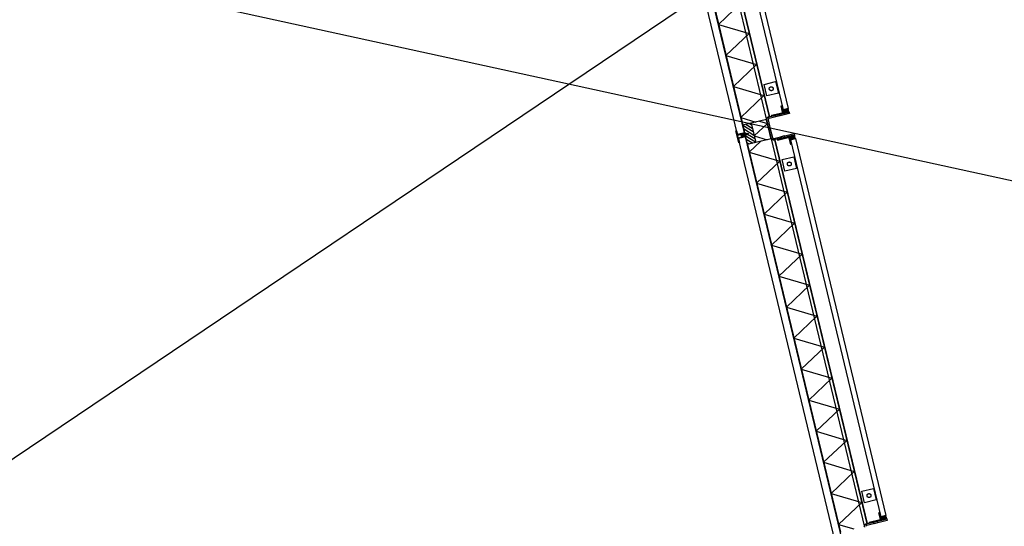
# Model space of a CAD drawing. Header units: millimetres. Extents: x 96940 to 101272, y 432237 to 434659.
# Tile 333 of 398: x 97306.84 to 97309.33, y 433590.77 to 433592.05. Entities that reach past the tile are written whole.
import ezdxf

# ---------------------------------------------------------------- set-up
doc = ezdxf.new("R2010")
doc.units = ezdxf.units.MM
for name, color, linetype in [('BL310---_BUKOZIJN', 1, 'Continuous'), ('Ondergrond_Nieuw_IP', 8, 'Continuous'), ('R_BN_N_Kabels_en_leidingen_maatvoering', 1, 'Continuous'), ('R_BN_T_N_Eindpunt_Voorziening', 1, 'Continuous'), ('R_BN_T_N_Kokersysteem_Coordinaten', 1, 'Continuous')]:
    doc.layers.add(name, color=color, linetype=linetype)
doc.layers.add('R_BN_T_N_Coordinaten', color=7, linetype='Continuous', lineweight=25)
doc.styles.get("Standard").update_dxf_attribs({"font": 'romans.shx'})
doc.dimstyles.new('RET 1-500', dxfattribs={"dimtxt": 1, "dimasz": 1, "dimexe": 0.3, "dimexo": 0, "dimgap": 0.3, "dimtad": 1, "dimdec": 3, "dimzin": 1, "dimtxsty": 'Standard', "dimcen": 0, "dimclrd": 1, "dimclre": 1, "dimclrt": 7, "dimaunit": 2, "dimadec": 4, "dimazin": 0, "dimtfac": 1, "dimtdec": 3, "dimtofl": 0, "dimtmove": 0, "dimatfit": 0, "dimfxl": 1, "dimarcsym": 0})

# ---------------------------------------------------------------- blocks, each defined once
blk = doc.blocks.new('PWK')
at = {"layer": 'BL310---_BUKOZIJN'}
for points in [[(7381.1, 3257), (7384.1, 3257.4), (7387, 3257.4), (7390, 3257), (7390, 3270), (7387, 3269.6), (7384.1, 3269.6), (7381.1, 3270)], [(7450, 3257), (7453, 3257.4), (7455.9, 3257.4), (7458.9, 3257), (7458.9, 3270), (7455.9, 3269.6), (7453, 3269.6), (7450, 3270)], [(8441.1, 3257), (8444.1, 3257.4), (8447, 3257.4), (8450, 3257), (8450, 3270), (8447, 3269.6), (8444.1, 3269.6), (8441.1, 3270)]]:
    blk.add_hatch(color=256, dxfattribs=at).paths.add_polyline_path(points)
h = blk.add_hatch(dxfattribs=at)
h.set_pattern_fill('ANSI31', color=256, scale=2, angle=180, style=0)
h.set_pattern_definition([(45, (14841.5387, 4463.124), (-4.490128, 4.490128), [])])
h.paths.add_polyline_path([(7395, 3170), (7445, 3170), (7445, 3148), (7395, 3148)])
for p, q in [((6398.9, 3270), (7381.1, 3270)), ((7458.9, 3270), (8441.1, 3270)), ((6398.9, 3257), (7381.1, 3257)), ((7458.9, 3257), (8441.1, 3257)), ((6390, 3219), (7390, 3219)), ((6390.1, 3218), (7389.9, 3218)), ((7132.4, 3148), (7092, 3218)), ((7132.4, 3148), (7172.8, 3218)), ((7213.2, 3148), (7172.8, 3218)), ((7213.2, 3148), (7253.7, 3218)), ((7294.1, 3148), (7253.7, 3218)), ((7294.1, 3148), (7334.5, 3218)), ((7374.9, 3148), (7334.5, 3218)), ((7389.9, 3216.9), (7389.9, 3218)), ((7450, 3219), (8450, 3219)), ((7450.1, 3218), (8449.9, 3218)), ((7465.2, 3148.4), (7505.4, 3218)), ((7545.8, 3148), (7505.4, 3218)), ((7545.8, 3148), (7586.2, 3218)), ((7626.6, 3148), (7586.2, 3218)), ((7626.6, 3148), (7667, 3218)), ((7707.4, 3148), (7667, 3218)), ((7707.4, 3148), (7747.9, 3218)), ((7788.3, 3148), (7747.9, 3218)), ((7788.3, 3148), (7828.7, 3218)), ((7869.1, 3148), (7828.7, 3218)), ((7869.1, 3148), (7909.5, 3218)), ((7949.9, 3148), (7909.5, 3218)), ((7949.9, 3148), (7990.3, 3218)), ((8030.8, 3148), (7990.3, 3218)), ((8030.8, 3148), (8071.2, 3218)), ((8111.6, 3148), (8071.2, 3218)), ((8111.6, 3148), (8152, 3218)), ((8192.4, 3148), (8152, 3218)), ((8192.4, 3148), (8232.8, 3218)), ((8273.2, 3148), (8232.8, 3218)), ((8273.2, 3148), (8313.7, 3218)), ((8354.1, 3148), (8313.7, 3218)), ((8354.1, 3148), (8394.5, 3218)), ((8434.9, 3148), (8394.5, 3218)), ((8449.9, 3216.9), (8449.9, 3218)), ((6382, 3210), (7397, 3210)), ((7394.9, 3210.2), (7394.9, 3148)), ((7394.9, 3192.1), (7405.2, 3209.9)), ((7395, 3209.9), (7445, 3209.9)), ((7395, 3209.9), (7395, 3170.1)), ((7428.1, 3170.1), (7405.2, 3209.9)), ((7428.1, 3170.1), (7445.1, 3199.5)), ((7442, 3210), (8457, 3210)), ((7445, 3209.9), (7445, 3170.1)), ((7445.1, 3210.2), (7445.1, 3148)), ((7374.9, 3148), (7394.9, 3182.6)), ((7395, 3170.1), (7445, 3170.1)), ((7395, 3170), (7445, 3170)), ((7395, 3170), (7395, 3148)), ((7445, 3170), (7445, 3148)), ((7465.2, 3148.4), (7445.1, 3183.2)), ((8434.9, 3148), (8454.9, 3182.6)), ((7414.9, 3147.9), (6365.1, 3147.9)), ((6385.1, 3148.4), (7394.9, 3148.4)), ((6385.1, 3148), (7394.9, 3148)), ((7395, 3148), (7445, 3148)), ((7414.9, 3147.9), (7414.9, 3129.9)), ((7415.1, 3144.2), (7423, 3146.1)), ((7423.8, 3142.1), (7415.1, 3144.2)), ((7415.8, 3147.6), (7422.6, 3148.6)), ((7423, 3146.1), (7415.8, 3147.6)), ((7416.4, 3150.1), (7421.7, 3151.6)), ((7422.6, 3148.6), (7416.4, 3150.1)), ((7416.9, 3153), (7421.4, 3154)), ((7421.7, 3151.6), (7416.9, 3153)), ((7417.6, 3155.2), (7420.9, 3156.3)), ((7421.4, 3154), (7417.6, 3155.2)), ((7420.9, 3156.3), (7418, 3157.6)), ((7420.1, 3155.9), (7420, 3137.9)), ((8474.9, 3147.9), (7425.1, 3147.9)), ((7425.1, 3147.9), (7425.1, 3129.9)), ((7445.1, 3148.4), (8454.9, 3148.4)), ((7445.1, 3148), (8454.9, 3148)), ((7414.9, 3129.9), (6365.1, 3129.9)), ((7405, 3129.9), (7415, 3129.9)), ((7405, 3128.9), (7405, 3129.9)), ((7415, 3129.9), (7415, 3140.9)), ((7425, 3140.9), (7415, 3140.9)), ((7416, 3128.9), (7416, 3139.9)), ((7424, 3139.9), (7416, 3139.9)), ((7419.1, 3139.9), (7423.8, 3142.1)), ((7424, 3139.9), (7424, 3128.9)), ((7425, 3140.9), (7425, 3129.9)), ((7425, 3129.9), (7435.9, 3129.9)), ((8474.9, 3129.9), (7425.1, 3129.9)), ((7435.9, 3128.9), (7435.9, 3129.9))]:
    blk.add_line(p, q, dxfattribs=at)
for points in [[(7381.1, 3257), (7384.1, 3257.4), (7387, 3257.4), (7390, 3257), (7390, 3270), (7387, 3269.6), (7384.1, 3269.6), (7381.1, 3270), (7381.1, 3270), (7381.1, 3257)], [(7394, 3270), (7394, 3217), (7394, 3216.9), (7394, 3216.9), (7394, 3216.8), (7394, 3216.8), (7394, 3216.7), (7394, 3216.7), (7394, 3216.6), (7394, 3216.6), (7394, 3216.5), (7394, 3216.5), (7394.1, 3216.4), (7394.1, 3216.4), (7394.1, 3216.3), (7394.1, 3216.3), (7394.1, 3216.2), (7394.1, 3216.2), (7394.1, 3216.1), (7394.1, 3216.1), (7394.2, 3216), (7394.2, 3216), (7394.2, 3215.9), (7394.2, 3215.9), (7394.2, 3215.8), (7394.3, 3215.8), (7394.3, 3215.7), (7394.3, 3215.7), (7394.3, 3215.6), (7394.4, 3215.6), (7394.4, 3215.5), (7394.4, 3215.5), (7394.4, 3215.5), (7394.5, 3215.4), (7394.5, 3215.4), (7394.5, 3215.3), (7394.5, 3215.3), (7394.6, 3215.2), (7394.6, 3215.2), (7394.6, 3215.2), (7394.7, 3215.1), (7394.7, 3215.1), (7394.7, 3215), (7394.8, 3215), (7394.8, 3215), (7394.8, 3214.9), (7394.9, 3214.9), (7394.9, 3214.8), (7395, 3214.8), (7395, 3214.8), (7395, 3214.7), (7395.1, 3214.7), (7395.1, 3214.7), (7395.2, 3214.6), (7395.2, 3214.6), (7395.2, 3214.6), (7395.3, 3214.5), (7395.3, 3214.5), (7395.4, 3214.5), (7395.4, 3214.5), (7395.5, 3214.4), (7395.5, 3214.4), (7395.5, 3214.4), (7395.6, 3214.4), (7395.6, 3214.3), (7395.7, 3214.3), (7395.7, 3214.3), (7395.8, 3214.3), (7395.8, 3214.2), (7395.9, 3214.2), (7395.9, 3214.2), (7396, 3214.2), (7396, 3214.2), (7396.1, 3214.1), (7396.1, 3214.1), (7396.2, 3214.1), (7396.2, 3214.1), (7396.3, 3214.1), (7396.3, 3214.1), (7396.4, 3214.1), (7396.4, 3214.1), (7396.5, 3214), (7396.5, 3214), (7396.6, 3214), (7396.6, 3214), (7396.7, 3214), (7396.7, 3214), (7396.8, 3214), (7396.8, 3214), (7396.9, 3214), (7396.9, 3214), (7397, 3214), (7420, 3214), (7443, 3214), (7443.1, 3214), (7443.1, 3214), (7443.2, 3214), (7443.2, 3214), (7443.3, 3214), (7443.3, 3214), (7443.4, 3214), (7443.4, 3214), (7443.5, 3214), (7443.5, 3214), (7443.6, 3214.1), (7443.6, 3214.1), (7443.7, 3214.1), (7443.7, 3214.1), (7443.8, 3214.1), (7443.8, 3214.1), (7443.9, 3214.1), (7443.9, 3214.1), (7444, 3214.2), (7444, 3214.2), (7444.1, 3214.2), (7444.1, 3214.2), (7444.2, 3214.2), (7444.2, 3214.3), (7444.3, 3214.3), (7444.3, 3214.3), (7444.4, 3214.3), (7444.4, 3214.4), (7444.5, 3214.4), (7444.5, 3214.4), (7444.5, 3214.4), (7444.6, 3214.5), (7444.6, 3214.5), (7444.7, 3214.5), (7444.7, 3214.5), (7444.8, 3214.6), (7444.8, 3214.6), (7444.8, 3214.6), (7444.9, 3214.7), (7444.9, 3214.7), (7445, 3214.7), (7445, 3214.8), (7445, 3214.8), (7445.1, 3214.8), (7445.1, 3214.9), (7445.2, 3214.9), (7445.2, 3215), (7445.2, 3215), (7445.3, 3215), (7445.3, 3215.1), (7445.3, 3215.1), (7445.4, 3215.2), (7445.4, 3215.2), (7445.4, 3215.2), (7445.5, 3215.3), (7445.5, 3215.3), (7445.5, 3215.4), (7445.5, 3215.4), (7445.6, 3215.5), (7445.6, 3215.5), (7445.6, 3215.5), (7445.6, 3215.6), (7445.7, 3215.6), (7445.7, 3215.7), (7445.7, 3215.7), (7445.7, 3215.8), (7445.8, 3215.8), (7445.8, 3215.9), (7445.8, 3215.9), (7445.8, 3216), (7445.8, 3216), (7445.9, 3216.1), (7445.9, 3216.1), (7445.9, 3216.2), (7445.9, 3216.2), (7445.9, 3216.3), (7445.9, 3216.3), (7445.9, 3216.4), (7445.9, 3216.4), (7446, 3216.5), (7446, 3216.5), (7446, 3216.6), (7446, 3216.6), (7446, 3216.7), (7446, 3216.7), (7446, 3216.8), (7446, 3216.8), (7446, 3216.9), (7446, 3216.9), (7446, 3217), (7446, 3270), (7450, 3270), (7450, 3217), (7450, 3216.9), (7450, 3216.8), (7450, 3216.6), (7450, 3216.5), (7450, 3216.4), (7450, 3216.3), (7449.9, 3216.1), (7449.9, 3216), (7449.9, 3215.9), (7449.9, 3215.8), (7449.9, 3215.7), (7449.8, 3215.5), (7449.8, 3215.4), (7449.8, 3215.3), (7449.8, 3215.2), (7449.7, 3215.1), (7449.7, 3215), (7449.7, 3214.8), (7449.6, 3214.7), (7449.6, 3214.6), (7449.5, 3214.5), (7449.5, 3214.4), (7449.4, 3214.3), (7449.4, 3214.2), (7449.3, 3214), (7449.3, 3213.9), (7449.2, 3213.8), (7449.2, 3213.7), (7449.1, 3213.6), (7449.1, 3213.5), (7449, 3213.4), (7448.9, 3213.3), (7448.9, 3213.2), (7448.8, 3213.1), (7448.7, 3213), (7448.7, 3212.9), (7448.6, 3212.8), (7448.5, 3212.7), (7448.4, 3212.6), (7448.4, 3212.5), (7448.3, 3212.4), (7448.2, 3212.3), (7448.1, 3212.2), (7448, 3212.1), (7447.9, 3212.1), (7447.9, 3212), (7447.8, 3211.9), (7447.7, 3211.8), (7447.6, 3211.7), (7447.5, 3211.6), (7447.4, 3211.6), (7447.3, 3211.5), (7447.2, 3211.4), (7447.1, 3211.3), (7447, 3211.3), (7446.9, 3211.2), (7446.8, 3211.1), (7446.7, 3211.1), (7446.6, 3211), (7446.5, 3210.9), (7446.4, 3210.9), (7446.3, 3210.8), (7446.2, 3210.8), (7446.1, 3210.7), (7446, 3210.7), (7445.8, 3210.6), (7445.7, 3210.6), (7445.6, 3210.5), (7445.5, 3210.5), (7445.4, 3210.4), (7445.3, 3210.4), (7445.2, 3210.3), (7445, 3210.3), (7444.9, 3210.3), (7444.8, 3210.2), (7444.7, 3210.2), (7444.6, 3210.2), (7444.5, 3210.2), (7444.3, 3210.1), (7444.2, 3210.1), (7444.1, 3210.1), (7444, 3210.1), (7443.9, 3210.1), (7443.7, 3210), (7443.6, 3210), (7443.5, 3210), (7443.4, 3210), (7443.2, 3210), (7443.1, 3210), (7443, 3210), (7420, 3210), (7397, 3210), (7396.9, 3210), (7396.8, 3210), (7396.6, 3210), (7396.5, 3210), (7396.4, 3210), (7396.3, 3210), (7396.1, 3210.1), (7396, 3210.1), (7395.9, 3210.1), (7395.8, 3210.1), (7395.7, 3210.1), (7395.5, 3210.2), (7395.4, 3210.2), (7395.3, 3210.2), (7395.2, 3210.2), (7395.1, 3210.3), (7395, 3210.3), (7394.8, 3210.3), (7394.7, 3210.4), (7394.6, 3210.4), (7394.5, 3210.5), (7394.4, 3210.5), (7394.3, 3210.6), (7394.2, 3210.6), (7394, 3210.7), (7393.9, 3210.7), (7393.8, 3210.8), (7393.7, 3210.8), (7393.6, 3210.9), (7393.5, 3210.9), (7393.4, 3211), (7393.3, 3211.1), (7393.2, 3211.1), (7393.1, 3211.2), (7393, 3211.3), (7392.9, 3211.3), (7392.8, 3211.4), (7392.7, 3211.5), (7392.6, 3211.6), (7392.5, 3211.6), (7392.4, 3211.7), (7392.3, 3211.8), (7392.2, 3211.9), (7392.1, 3212), (7392.1, 3212.1), (7392, 3212.1), (7391.9, 3212.2), (7391.8, 3212.3), (7391.7, 3212.4), (7391.6, 3212.5), (7391.6, 3212.6), (7391.5, 3212.7), (7391.4, 3212.8), (7391.3, 3212.9), (7391.3, 3213), (7391.2, 3213.1), (7391.1, 3213.2), (7391.1, 3213.3), (7391, 3213.4), (7390.9, 3213.5), (7390.9, 3213.6), (7390.8, 3213.7), (7390.8, 3213.8), (7390.7, 3213.9), (7390.7, 3214), (7390.6, 3214.2), (7390.6, 3214.3), (7390.5, 3214.4), (7390.5, 3214.5), (7390.4, 3214.6), (7390.4, 3214.7), (7390.3, 3214.8), (7390.3, 3215), (7390.3, 3215.1), (7390.2, 3215.2), (7390.2, 3215.3), (7390.2, 3215.4), (7390.2, 3215.5), (7390.1, 3215.7), (7390.1, 3215.8), (7390.1, 3215.9), (7390.1, 3216), (7390.1, 3216.1), (7390, 3216.3), (7390, 3216.4), (7390, 3216.5), (7390, 3216.6), (7390, 3216.8), (7390, 3216.9), (7390, 3217), (7390, 3270), (7394, 3270)], [(7450, 3257), (7453, 3257.4), (7455.9, 3257.4), (7458.9, 3257), (7458.9, 3270), (7455.9, 3269.6), (7453, 3269.6), (7450, 3270), (7450, 3270), (7450, 3257)], [(8441.1, 3257), (8444.1, 3257.4), (8447, 3257.4), (8450, 3257), (8450, 3270), (8447, 3269.6), (8444.1, 3269.6), (8441.1, 3270), (8441.1, 3270), (8441.1, 3257)], [(7307, 3255), (7337, 3255), (7337, 3225), (7307, 3225)], [(7322, 3235), (7321.9, 3235), (7321.8, 3235), (7321.7, 3235), (7321.7, 3235), (7321.6, 3235), (7321.5, 3235), (7321.4, 3235), (7321.3, 3235.1), (7321.2, 3235.1), (7321.1, 3235.1), (7321, 3235.1), (7321, 3235.1), (7320.9, 3235.1), (7320.8, 3235.2), (7320.7, 3235.2), (7320.6, 3235.2), (7320.5, 3235.2), (7320.5, 3235.2), (7320.4, 3235.3), (7320.3, 3235.3), (7320.2, 3235.3), (7320.1, 3235.4), (7320, 3235.4), (7320, 3235.4), (7319.9, 3235.5), (7319.8, 3235.5), (7319.7, 3235.5), (7319.7, 3235.6), (7319.6, 3235.6), (7319.5, 3235.7), (7319.4, 3235.7), (7319.4, 3235.8), (7319.3, 3235.8), (7319.2, 3235.9), (7319.1, 3235.9), (7319.1, 3236), (7319, 3236), (7318.9, 3236.1), (7318.9, 3236.1), (7318.8, 3236.2), (7318.7, 3236.2), (7318.7, 3236.3), (7318.6, 3236.3), (7318.5, 3236.4), (7318.5, 3236.5), (7318.4, 3236.5), (7318.3, 3236.6), (7318.3, 3236.7), (7318.2, 3236.7), (7318.2, 3236.8), (7318.1, 3236.9), (7318.1, 3236.9), (7318, 3237), (7318, 3237.1), (7317.9, 3237.1), (7317.9, 3237.2), (7317.8, 3237.3), (7317.8, 3237.4), (7317.7, 3237.4), (7317.7, 3237.5), (7317.6, 3237.6), (7317.6, 3237.7), (7317.5, 3237.7), (7317.5, 3237.8), (7317.5, 3237.9), (7317.4, 3238), (7317.4, 3238), (7317.4, 3238.1), (7317.3, 3238.2), (7317.3, 3238.3), (7317.3, 3238.4), (7317.2, 3238.5), (7317.2, 3238.5), (7317.2, 3238.6), (7317.2, 3238.7), (7317.1, 3238.8), (7317.1, 3238.9), (7317.1, 3239), (7317.1, 3239), (7317.1, 3239.1), (7317.1, 3239.2), (7317, 3239.3), (7317, 3239.4), (7317, 3239.5), (7317, 3239.6), (7317, 3239.7), (7317, 3239.7), (7317, 3239.8), (7317, 3239.9), (7317, 3240), (7317, 3240.1), (7317, 3240.2), (7317, 3240.3), (7317, 3240.4), (7317, 3240.4), (7317, 3240.5), (7317, 3240.6), (7317, 3240.7), (7317.1, 3240.8), (7317.1, 3240.9), (7317.1, 3241), (7317.1, 3241), (7317.1, 3241.1), (7317.1, 3241.2), (7317.2, 3241.3), (7317.2, 3241.4), (7317.2, 3241.5), (7317.2, 3241.5), (7317.3, 3241.6), (7317.3, 3241.7), (7317.3, 3241.8), (7317.4, 3241.9), (7317.4, 3242), (7317.4, 3242), (7317.5, 3242.1), (7317.5, 3242.2), (7317.5, 3242.3), (7317.6, 3242.4), (7317.6, 3242.4), (7317.7, 3242.5), (7317.7, 3242.6), (7317.8, 3242.7), (7317.8, 3242.7), (7317.9, 3242.8), (7317.9, 3242.9), (7318, 3242.9), (7318, 3243), (7318.1, 3243.1), (7318.1, 3243.1), (7318.2, 3243.2), (7318.2, 3243.3), (7318.3, 3243.3), (7318.3, 3243.4), (7318.4, 3243.5), (7318.5, 3243.5), (7318.5, 3243.6), (7318.6, 3243.7), (7318.7, 3243.7), (7318.7, 3243.8), (7318.8, 3243.8), (7318.9, 3243.9), (7318.9, 3243.9), (7319, 3244), (7319.1, 3244), (7319.1, 3244.1), (7319.2, 3244.1), (7319.3, 3244.2), (7319.4, 3244.2), (7319.4, 3244.3), (7319.5, 3244.3), (7319.6, 3244.4), (7319.7, 3244.4), (7319.7, 3244.5), (7319.8, 3244.5), (7319.9, 3244.5), (7320, 3244.6), (7320, 3244.6), (7320.1, 3244.6), (7320.2, 3244.7), (7320.3, 3244.7), (7320.4, 3244.7), (7320.5, 3244.8), (7320.5, 3244.8), (7320.6, 3244.8), (7320.7, 3244.8), (7320.8, 3244.9), (7320.9, 3244.9), (7321, 3244.9), (7321, 3244.9), (7321.1, 3244.9), (7321.2, 3244.9), (7321.3, 3245), (7321.4, 3245), (7321.5, 3245), (7321.6, 3245), (7321.7, 3245), (7321.7, 3245), (7321.8, 3245), (7321.9, 3245), (7322, 3245), (7322.1, 3245), (7322.2, 3245), (7322.3, 3245), (7322.3, 3245), (7322.4, 3245), (7322.5, 3245), (7322.6, 3245), (7322.7, 3245), (7322.8, 3244.9), (7322.9, 3244.9), (7323, 3244.9), (7323, 3244.9), (7323.1, 3244.9), (7323.2, 3244.9), (7323.3, 3244.8), (7323.4, 3244.8), (7323.5, 3244.8), (7323.5, 3244.8), (7323.6, 3244.7), (7323.7, 3244.7), (7323.8, 3244.7), (7323.9, 3244.6), (7324, 3244.6), (7324, 3244.6), (7324.1, 3244.5), (7324.2, 3244.5), (7324.3, 3244.5), (7324.3, 3244.4), (7324.4, 3244.4), (7324.5, 3244.3), (7324.6, 3244.3), (7324.6, 3244.2), (7324.7, 3244.2), (7324.8, 3244.1), (7324.9, 3244.1), (7324.9, 3244), (7325, 3244), (7325.1, 3243.9), (7325.1, 3243.9), (7325.2, 3243.8), (7325.3, 3243.8), (7325.3, 3243.7), (7325.4, 3243.7), (7325.5, 3243.6), (7325.5, 3243.5), (7325.6, 3243.5), (7325.7, 3243.4), (7325.7, 3243.3), (7325.8, 3243.3), (7325.8, 3243.2), (7325.9, 3243.1), (7325.9, 3243.1), (7326, 3243), (7326, 3242.9), (7326.1, 3242.9), (7326.1, 3242.8), (7326.2, 3242.7), (7326.2, 3242.7), (7326.3, 3242.6), (7326.3, 3242.5), (7326.4, 3242.4), (7326.4, 3242.4), (7326.5, 3242.3), (7326.5, 3242.2), (7326.5, 3242.1), (7326.6, 3242), (7326.6, 3242), (7326.6, 3241.9), (7326.7, 3241.8), (7326.7, 3241.7), (7326.7, 3241.6), (7326.8, 3241.5), (7326.8, 3241.5), (7326.8, 3241.4), (7326.8, 3241.3), (7326.9, 3241.2), (7326.9, 3241.1), (7326.9, 3241), (7326.9, 3241), (7326.9, 3240.9), (7326.9, 3240.8), (7327, 3240.7), (7327, 3240.6), (7327, 3240.5), (7327, 3240.4), (7327, 3240.4), (7327, 3240.3), (7327, 3240.2), (7327, 3240.1), (7327, 3240), (7327, 3239.9), (7327, 3239.8), (7327, 3239.7), (7327, 3239.7), (7327, 3239.6), (7327, 3239.5), (7327, 3239.4), (7327, 3239.3), (7326.9, 3239.2), (7326.9, 3239.1), (7326.9, 3239), (7326.9, 3239), (7326.9, 3238.9), (7326.9, 3238.8), (7326.8, 3238.7), (7326.8, 3238.6), (7326.8, 3238.5), (7326.8, 3238.5), (7326.7, 3238.4), (7326.7, 3238.3), (7326.7, 3238.2), (7326.6, 3238.1), (7326.6, 3238), (7326.6, 3238), (7326.5, 3237.9), (7326.5, 3237.8), (7326.5, 3237.7), (7326.4, 3237.7), (7326.4, 3237.6), (7326.3, 3237.5), (7326.3, 3237.4), (7326.2, 3237.4), (7326.2, 3237.3), (7326.1, 3237.2), (7326.1, 3237.1), (7326, 3237.1), (7326, 3237), (7325.9, 3236.9), (7325.9, 3236.9), (7325.8, 3236.8), (7325.8, 3236.7), (7325.7, 3236.7), (7325.7, 3236.6), (7325.6, 3236.5), (7325.5, 3236.5), (7325.5, 3236.4), (7325.4, 3236.3), (7325.3, 3236.3), (7325.3, 3236.2), (7325.2, 3236.2), (7325.1, 3236.1), (7325.1, 3236.1), (7325, 3236), (7324.9, 3236), (7324.9, 3235.9), (7324.8, 3235.9), (7324.7, 3235.8), (7324.6, 3235.8), (7324.6, 3235.7), (7324.5, 3235.7), (7324.4, 3235.6), (7324.3, 3235.6), (7324.3, 3235.5), (7324.2, 3235.5), (7324.1, 3235.5), (7324, 3235.4), (7324, 3235.4), (7323.9, 3235.4), (7323.8, 3235.3), (7323.7, 3235.3), (7323.6, 3235.3), (7323.5, 3235.2), (7323.5, 3235.2), (7323.4, 3235.2), (7323.3, 3235.2), (7323.2, 3235.2), (7323.1, 3235.1), (7323, 3235.1), (7323, 3235.1), (7322.9, 3235.1), (7322.8, 3235.1), (7322.7, 3235.1), (7322.6, 3235), (7322.5, 3235), (7322.4, 3235), (7322.3, 3235), (7322.3, 3235), (7322.2, 3235), (7322.1, 3235)], [(7390, 3255.7), (7390, 3254.2), (7370, 3254.2), (7370, 3255.7)], [(7387.5, 3253), (7389, 3253), (7389, 3225), (7387.5, 3225)], [(7390, 3245), (7394, 3245), (7394, 3235), (7390, 3235)], [(7449.9, 3245), (7446, 3245), (7446, 3235), (7449.9, 3235)], [(7450, 3255.7), (7450, 3254.2), (7470, 3254.2), (7470, 3255.7)], [(7452.4, 3253), (7450.9, 3253), (7450.9, 3225), (7452.4, 3225)], [(7503, 3255), (7533, 3255), (7533, 3225), (7503, 3225)], [(7518, 3235), (7517.9, 3235), (7517.8, 3235), (7517.7, 3235), (7517.7, 3235), (7517.6, 3235), (7517.5, 3235), (7517.4, 3235), (7517.3, 3235.1), (7517.2, 3235.1), (7517.1, 3235.1), (7517, 3235.1), (7517, 3235.1), (7516.9, 3235.1), (7516.8, 3235.2), (7516.7, 3235.2), (7516.6, 3235.2), (7516.5, 3235.2), (7516.5, 3235.2), (7516.4, 3235.3), (7516.3, 3235.3), (7516.2, 3235.3), (7516.1, 3235.4), (7516, 3235.4), (7516, 3235.4), (7515.9, 3235.5), (7515.8, 3235.5), (7515.7, 3235.5), (7515.7, 3235.6), (7515.6, 3235.6), (7515.5, 3235.7), (7515.4, 3235.7), (7515.4, 3235.8), (7515.3, 3235.8), (7515.2, 3235.9), (7515.1, 3235.9), (7515.1, 3236), (7515, 3236), (7514.9, 3236.1), (7514.9, 3236.1), (7514.8, 3236.2), (7514.7, 3236.2), (7514.7, 3236.3), (7514.6, 3236.3), (7514.5, 3236.4), (7514.5, 3236.5), (7514.4, 3236.5), (7514.3, 3236.6), (7514.3, 3236.7), (7514.2, 3236.7), (7514.2, 3236.8), (7514.1, 3236.9), (7514.1, 3236.9), (7514, 3237), (7514, 3237.1), (7513.9, 3237.1), (7513.9, 3237.2), (7513.8, 3237.3), (7513.8, 3237.4), (7513.7, 3237.4), (7513.7, 3237.5), (7513.6, 3237.6), (7513.6, 3237.7), (7513.5, 3237.7), (7513.5, 3237.8), (7513.5, 3237.9), (7513.4, 3238), (7513.4, 3238), (7513.4, 3238.1), (7513.3, 3238.2), (7513.3, 3238.3), (7513.3, 3238.4), (7513.2, 3238.5), (7513.2, 3238.5), (7513.2, 3238.6), (7513.2, 3238.7), (7513.1, 3238.8), (7513.1, 3238.9), (7513.1, 3239), (7513.1, 3239), (7513.1, 3239.1), (7513.1, 3239.2), (7513, 3239.3), (7513, 3239.4), (7513, 3239.5), (7513, 3239.6), (7513, 3239.7), (7513, 3239.7), (7513, 3239.8), (7513, 3239.9), (7513, 3240), (7513, 3240.1), (7513, 3240.2), (7513, 3240.3), (7513, 3240.4), (7513, 3240.4), (7513, 3240.5), (7513, 3240.6), (7513, 3240.7), (7513.1, 3240.8), (7513.1, 3240.9), (7513.1, 3241), (7513.1, 3241), (7513.1, 3241.1), (7513.1, 3241.2), (7513.2, 3241.3), (7513.2, 3241.4), (7513.2, 3241.5), (7513.2, 3241.5), (7513.3, 3241.6), (7513.3, 3241.7), (7513.3, 3241.8), (7513.4, 3241.9), (7513.4, 3242), (7513.4, 3242), (7513.5, 3242.1), (7513.5, 3242.2), (7513.5, 3242.3), (7513.6, 3242.4), (7513.6, 3242.4), (7513.7, 3242.5), (7513.7, 3242.6), (7513.8, 3242.7), (7513.8, 3242.7), (7513.9, 3242.8), (7513.9, 3242.9), (7514, 3242.9), (7514, 3243), (7514.1, 3243.1), (7514.1, 3243.1), (7514.2, 3243.2), (7514.2, 3243.3), (7514.3, 3243.3), (7514.3, 3243.4), (7514.4, 3243.5), (7514.5, 3243.5), (7514.5, 3243.6), (7514.6, 3243.7), (7514.7, 3243.7), (7514.7, 3243.8), (7514.8, 3243.8), (7514.9, 3243.9), (7514.9, 3243.9), (7515, 3244), (7515.1, 3244), (7515.1, 3244.1), (7515.2, 3244.1), (7515.3, 3244.2), (7515.4, 3244.2), (7515.4, 3244.3), (7515.5, 3244.3), (7515.6, 3244.4), (7515.7, 3244.4), (7515.7, 3244.5), (7515.8, 3244.5), (7515.9, 3244.5), (7516, 3244.6), (7516, 3244.6), (7516.1, 3244.6), (7516.2, 3244.7), (7516.3, 3244.7), (7516.4, 3244.7), (7516.5, 3244.8), (7516.5, 3244.8), (7516.6, 3244.8), (7516.7, 3244.8), (7516.8, 3244.9), (7516.9, 3244.9), (7517, 3244.9), (7517, 3244.9), (7517.1, 3244.9), (7517.2, 3244.9), (7517.3, 3245), (7517.4, 3245), (7517.5, 3245), (7517.6, 3245), (7517.7, 3245), (7517.7, 3245), (7517.8, 3245), (7517.9, 3245), (7518, 3245), (7518.1, 3245), (7518.2, 3245), (7518.3, 3245), (7518.3, 3245), (7518.4, 3245), (7518.5, 3245), (7518.6, 3245), (7518.7, 3245), (7518.8, 3244.9), (7518.9, 3244.9), (7519, 3244.9), (7519, 3244.9), (7519.1, 3244.9), (7519.2, 3244.9), (7519.3, 3244.8), (7519.4, 3244.8), (7519.5, 3244.8), (7519.5, 3244.8), (7519.6, 3244.7), (7519.7, 3244.7), (7519.8, 3244.7), (7519.9, 3244.6), (7520, 3244.6), (7520, 3244.6), (7520.1, 3244.5), (7520.2, 3244.5), (7520.3, 3244.5), (7520.3, 3244.4), (7520.4, 3244.4), (7520.5, 3244.3), (7520.6, 3244.3), (7520.6, 3244.2), (7520.7, 3244.2), (7520.8, 3244.1), (7520.9, 3244.1), (7520.9, 3244), (7521, 3244), (7521.1, 3243.9), (7521.1, 3243.9), (7521.2, 3243.8), (7521.3, 3243.8), (7521.3, 3243.7), (7521.4, 3243.7), (7521.5, 3243.6), (7521.5, 3243.5), (7521.6, 3243.5), (7521.7, 3243.4), (7521.7, 3243.3), (7521.8, 3243.3), (7521.8, 3243.2), (7521.9, 3243.1), (7521.9, 3243.1), (7522, 3243), (7522, 3242.9), (7522.1, 3242.9), (7522.1, 3242.8), (7522.2, 3242.7), (7522.2, 3242.7), (7522.3, 3242.6), (7522.3, 3242.5), (7522.4, 3242.4), (7522.4, 3242.4), (7522.5, 3242.3), (7522.5, 3242.2), (7522.5, 3242.1), (7522.6, 3242), (7522.6, 3242), (7522.6, 3241.9), (7522.7, 3241.8), (7522.7, 3241.7), (7522.7, 3241.6), (7522.8, 3241.5), (7522.8, 3241.5), (7522.8, 3241.4), (7522.8, 3241.3), (7522.9, 3241.2), (7522.9, 3241.1), (7522.9, 3241), (7522.9, 3241), (7522.9, 3240.9), (7522.9, 3240.8), (7523, 3240.7), (7523, 3240.6), (7523, 3240.5), (7523, 3240.4), (7523, 3240.4), (7523, 3240.3), (7523, 3240.2), (7523, 3240.1), (7523, 3240), (7523, 3239.9), (7523, 3239.8), (7523, 3239.7), (7523, 3239.7), (7523, 3239.6), (7523, 3239.5), (7523, 3239.4), (7523, 3239.3), (7522.9, 3239.2), (7522.9, 3239.1), (7522.9, 3239), (7522.9, 3239), (7522.9, 3238.9), (7522.9, 3238.8), (7522.8, 3238.7), (7522.8, 3238.6), (7522.8, 3238.5), (7522.8, 3238.5), (7522.7, 3238.4), (7522.7, 3238.3), (7522.7, 3238.2), (7522.6, 3238.1), (7522.6, 3238), (7522.6, 3238), (7522.5, 3237.9), (7522.5, 3237.8), (7522.5, 3237.7), (7522.4, 3237.7), (7522.4, 3237.6), (7522.3, 3237.5), (7522.3, 3237.4), (7522.2, 3237.4), (7522.2, 3237.3), (7522.1, 3237.2), (7522.1, 3237.1), (7522, 3237.1), (7522, 3237), (7521.9, 3236.9), (7521.9, 3236.9), (7521.8, 3236.8), (7521.8, 3236.7), (7521.7, 3236.7), (7521.7, 3236.6), (7521.6, 3236.5), (7521.5, 3236.5), (7521.5, 3236.4), (7521.4, 3236.3), (7521.3, 3236.3), (7521.3, 3236.2), (7521.2, 3236.2), (7521.1, 3236.1), (7521.1, 3236.1), (7521, 3236), (7520.9, 3236), (7520.9, 3235.9), (7520.8, 3235.9), (7520.7, 3235.8), (7520.6, 3235.8), (7520.6, 3235.7), (7520.5, 3235.7), (7520.4, 3235.6), (7520.3, 3235.6), (7520.3, 3235.5), (7520.2, 3235.5), (7520.1, 3235.5), (7520, 3235.4), (7520, 3235.4), (7519.9, 3235.4), (7519.8, 3235.3), (7519.7, 3235.3), (7519.6, 3235.3), (7519.5, 3235.2), (7519.5, 3235.2), (7519.4, 3235.2), (7519.3, 3235.2), (7519.2, 3235.2), (7519.1, 3235.1), (7519, 3235.1), (7519, 3235.1), (7518.9, 3235.1), (7518.8, 3235.1), (7518.7, 3235.1), (7518.6, 3235), (7518.5, 3235), (7518.4, 3235), (7518.3, 3235), (7518.3, 3235), (7518.2, 3235), (7518.1, 3235)], [(8367, 3255), (8397, 3255), (8397, 3225), (8367, 3225)], [(8382, 3235), (8381.9, 3235), (8381.8, 3235), (8381.7, 3235), (8381.7, 3235), (8381.6, 3235), (8381.5, 3235), (8381.4, 3235), (8381.3, 3235.1), (8381.2, 3235.1), (8381.1, 3235.1), (8381, 3235.1), (8381, 3235.1), (8380.9, 3235.1), (8380.8, 3235.2), (8380.7, 3235.2), (8380.6, 3235.2), (8380.5, 3235.2), (8380.5, 3235.2), (8380.4, 3235.3), (8380.3, 3235.3), (8380.2, 3235.3), (8380.1, 3235.4), (8380, 3235.4), (8380, 3235.4), (8379.9, 3235.5), (8379.8, 3235.5), (8379.7, 3235.5), (8379.7, 3235.6), (8379.6, 3235.6), (8379.5, 3235.7), (8379.4, 3235.7), (8379.4, 3235.8), (8379.3, 3235.8), (8379.2, 3235.9), (8379.1, 3235.9), (8379.1, 3236), (8379, 3236), (8378.9, 3236.1), (8378.9, 3236.1), (8378.8, 3236.2), (8378.7, 3236.2), (8378.7, 3236.3), (8378.6, 3236.3), (8378.5, 3236.4), (8378.5, 3236.5), (8378.4, 3236.5), (8378.3, 3236.6), (8378.3, 3236.7), (8378.2, 3236.7), (8378.2, 3236.8), (8378.1, 3236.9), (8378.1, 3236.9), (8378, 3237), (8378, 3237.1), (8377.9, 3237.1), (8377.9, 3237.2), (8377.8, 3237.3), (8377.8, 3237.4), (8377.7, 3237.4), (8377.7, 3237.5), (8377.6, 3237.6), (8377.6, 3237.7), (8377.5, 3237.7), (8377.5, 3237.8), (8377.5, 3237.9), (8377.4, 3238), (8377.4, 3238), (8377.4, 3238.1), (8377.3, 3238.2), (8377.3, 3238.3), (8377.3, 3238.4), (8377.2, 3238.5), (8377.2, 3238.5), (8377.2, 3238.6), (8377.2, 3238.7), (8377.1, 3238.8), (8377.1, 3238.9), (8377.1, 3239), (8377.1, 3239), (8377.1, 3239.1), (8377.1, 3239.2), (8377, 3239.3), (8377, 3239.4), (8377, 3239.5), (8377, 3239.6), (8377, 3239.7), (8377, 3239.7), (8377, 3239.8), (8377, 3239.9), (8377, 3240), (8377, 3240.1), (8377, 3240.2), (8377, 3240.3), (8377, 3240.4), (8377, 3240.4), (8377, 3240.5), (8377, 3240.6), (8377, 3240.7), (8377.1, 3240.8), (8377.1, 3240.9), (8377.1, 3241), (8377.1, 3241), (8377.1, 3241.1), (8377.1, 3241.2), (8377.2, 3241.3), (8377.2, 3241.4), (8377.2, 3241.5), (8377.2, 3241.5), (8377.3, 3241.6), (8377.3, 3241.7), (8377.3, 3241.8), (8377.4, 3241.9), (8377.4, 3242), (8377.4, 3242), (8377.5, 3242.1), (8377.5, 3242.2), (8377.5, 3242.3), (8377.6, 3242.4), (8377.6, 3242.4), (8377.7, 3242.5), (8377.7, 3242.6), (8377.8, 3242.7), (8377.8, 3242.7), (8377.9, 3242.8), (8377.9, 3242.9), (8378, 3242.9), (8378, 3243), (8378.1, 3243.1), (8378.1, 3243.1), (8378.2, 3243.2), (8378.2, 3243.3), (8378.3, 3243.3), (8378.3, 3243.4), (8378.4, 3243.5), (8378.5, 3243.5), (8378.5, 3243.6), (8378.6, 3243.7), (8378.7, 3243.7), (8378.7, 3243.8), (8378.8, 3243.8), (8378.9, 3243.9), (8378.9, 3243.9), (8379, 3244), (8379.1, 3244), (8379.1, 3244.1), (8379.2, 3244.1), (8379.3, 3244.2), (8379.4, 3244.2), (8379.4, 3244.3), (8379.5, 3244.3), (8379.6, 3244.4), (8379.7, 3244.4), (8379.7, 3244.5), (8379.8, 3244.5), (8379.9, 3244.5), (8380, 3244.6), (8380, 3244.6), (8380.1, 3244.6), (8380.2, 3244.7), (8380.3, 3244.7), (8380.4, 3244.7), (8380.5, 3244.8), (8380.5, 3244.8), (8380.6, 3244.8), (8380.7, 3244.8), (8380.8, 3244.9), (8380.9, 3244.9), (8381, 3244.9), (8381, 3244.9), (8381.1, 3244.9), (8381.2, 3244.9), (8381.3, 3245), (8381.4, 3245), (8381.5, 3245), (8381.6, 3245), (8381.7, 3245), (8381.7, 3245), (8381.8, 3245), (8381.9, 3245), (8382, 3245), (8382.1, 3245), (8382.2, 3245), (8382.3, 3245), (8382.3, 3245), (8382.4, 3245), (8382.5, 3245), (8382.6, 3245), (8382.7, 3245), (8382.8, 3244.9), (8382.9, 3244.9), (8383, 3244.9), (8383, 3244.9), (8383.1, 3244.9), (8383.2, 3244.9), (8383.3, 3244.8), (8383.4, 3244.8), (8383.5, 3244.8), (8383.5, 3244.8), (8383.6, 3244.7), (8383.7, 3244.7), (8383.8, 3244.7), (8383.9, 3244.6), (8384, 3244.6), (8384, 3244.6), (8384.1, 3244.5), (8384.2, 3244.5), (8384.3, 3244.5), (8384.3, 3244.4), (8384.4, 3244.4), (8384.5, 3244.3), (8384.6, 3244.3), (8384.6, 3244.2), (8384.7, 3244.2), (8384.8, 3244.1), (8384.9, 3244.1), (8384.9, 3244), (8385, 3244), (8385.1, 3243.9), (8385.1, 3243.9), (8385.2, 3243.8), (8385.3, 3243.8), (8385.3, 3243.7), (8385.4, 3243.7), (8385.5, 3243.6), (8385.5, 3243.5), (8385.6, 3243.5), (8385.7, 3243.4), (8385.7, 3243.3), (8385.8, 3243.3), (8385.8, 3243.2), (8385.9, 3243.1), (8385.9, 3243.1), (8386, 3243), (8386, 3242.9), (8386.1, 3242.9), (8386.1, 3242.8), (8386.2, 3242.7), (8386.2, 3242.7), (8386.3, 3242.6), (8386.3, 3242.5), (8386.4, 3242.4), (8386.4, 3242.4), (8386.5, 3242.3), (8386.5, 3242.2), (8386.5, 3242.1), (8386.6, 3242), (8386.6, 3242), (8386.6, 3241.9), (8386.7, 3241.8), (8386.7, 3241.7), (8386.7, 3241.6), (8386.8, 3241.5), (8386.8, 3241.5), (8386.8, 3241.4), (8386.8, 3241.3), (8386.9, 3241.2), (8386.9, 3241.1), (8386.9, 3241), (8386.9, 3241), (8386.9, 3240.9), (8386.9, 3240.8), (8387, 3240.7), (8387, 3240.6), (8387, 3240.5), (8387, 3240.4), (8387, 3240.4), (8387, 3240.3), (8387, 3240.2), (8387, 3240.1), (8387, 3240), (8387, 3239.9), (8387, 3239.8), (8387, 3239.7), (8387, 3239.7), (8387, 3239.6), (8387, 3239.5), (8387, 3239.4), (8387, 3239.3), (8386.9, 3239.2), (8386.9, 3239.1), (8386.9, 3239), (8386.9, 3239), (8386.9, 3238.9), (8386.9, 3238.8), (8386.8, 3238.7), (8386.8, 3238.6), (8386.8, 3238.5), (8386.8, 3238.5), (8386.7, 3238.4), (8386.7, 3238.3), (8386.7, 3238.2), (8386.6, 3238.1), (8386.6, 3238), (8386.6, 3238), (8386.5, 3237.9), (8386.5, 3237.8), (8386.5, 3237.7), (8386.4, 3237.7), (8386.4, 3237.6), (8386.3, 3237.5), (8386.3, 3237.4), (8386.2, 3237.4), (8386.2, 3237.3), (8386.1, 3237.2), (8386.1, 3237.1), (8386, 3237.1), (8386, 3237), (8385.9, 3236.9), (8385.9, 3236.9), (8385.8, 3236.8), (8385.8, 3236.7), (8385.7, 3236.7), (8385.7, 3236.6), (8385.6, 3236.5), (8385.5, 3236.5), (8385.5, 3236.4), (8385.4, 3236.3), (8385.3, 3236.3), (8385.3, 3236.2), (8385.2, 3236.2), (8385.1, 3236.1), (8385.1, 3236.1), (8385, 3236), (8384.9, 3236), (8384.9, 3235.9), (8384.8, 3235.9), (8384.7, 3235.8), (8384.6, 3235.8), (8384.6, 3235.7), (8384.5, 3235.7), (8384.4, 3235.6), (8384.3, 3235.6), (8384.3, 3235.5), (8384.2, 3235.5), (8384.1, 3235.5), (8384, 3235.4), (8384, 3235.4), (8383.9, 3235.4), (8383.8, 3235.3), (8383.7, 3235.3), (8383.6, 3235.3), (8383.5, 3235.2), (8383.5, 3235.2), (8383.4, 3235.2), (8383.3, 3235.2), (8383.2, 3235.2), (8383.1, 3235.1), (8383, 3235.1), (8383, 3235.1), (8382.9, 3235.1), (8382.8, 3235.1), (8382.7, 3235.1), (8382.6, 3235), (8382.5, 3235), (8382.4, 3235), (8382.3, 3235), (8382.3, 3235), (8382.2, 3235), (8382.1, 3235)], [(8450, 3255.7), (8450, 3254.2), (8430, 3254.2), (8430, 3255.7)], [(8447.5, 3253), (8449, 3253), (8449, 3225), (8447.5, 3225)], [(8450, 3245), (8454, 3245), (8454, 3235), (8450, 3235)], [(7435.9, 3128.9), (7435.9, 3127.9), (7405, 3127.9), (7405, 3128.9), (7416, 3128.9), (7416, 3136.9), (7417, 3136.9), (7417, 3128.9), (7423, 3128.9), (7423, 3136.9), (7424, 3136.9), (7424, 3128.9), (7435.9, 3128.9)], [(7423, 3137.9), (7423, 3138.9), (7420, 3139.9), (7417, 3138.9), (7417, 3137.9)]]:
    blk.add_lwpolyline(points, close=True, dxfattribs=at)
blk.add_lwpolyline([(8455, 3210.3), (8454.8, 3210.3), (8454.7, 3210.4), (8454.6, 3210.4), (8454.5, 3210.5), (8454.4, 3210.5), (8454.3, 3210.6), (8454.2, 3210.6), (8454, 3210.7), (8453.9, 3210.7), (8453.8, 3210.8), (8453.7, 3210.8), (8453.6, 3210.9), (8453.5, 3210.9), (8453.4, 3211), (8453.3, 3211.1), (8453.2, 3211.1), (8453.1, 3211.2), (8453, 3211.3), (8452.9, 3211.3), (8452.8, 3211.4), (8452.7, 3211.5), (8452.6, 3211.6), (8452.5, 3211.6), (8452.4, 3211.7), (8452.3, 3211.8), (8452.2, 3211.9), (8452.1, 3212), (8452.1, 3212.1), (8452, 3212.1), (8451.9, 3212.2), (8451.8, 3212.3), (8451.7, 3212.4), (8451.6, 3212.5), (8451.6, 3212.6), (8451.5, 3212.7), (8451.4, 3212.8), (8451.3, 3212.9), (8451.3, 3213), (8451.2, 3213.1), (8451.1, 3213.2), (8451.1, 3213.3), (8451, 3213.4), (8450.9, 3213.5), (8450.9, 3213.6), (8450.8, 3213.7), (8450.8, 3213.8), (8450.7, 3213.9), (8450.7, 3214), (8450.6, 3214.2), (8450.6, 3214.3), (8450.5, 3214.4), (8450.5, 3214.5), (8450.4, 3214.6), (8450.4, 3214.7), (8450.3, 3214.8), (8450.3, 3215), (8450.3, 3215.1), (8450.2, 3215.2), (8450.2, 3215.3), (8450.2, 3215.4), (8450.2, 3215.5), (8450.1, 3215.7), (8450.1, 3215.8), (8450.1, 3215.9), (8450.1, 3216), (8450.1, 3216.1), (8450, 3216.3), (8450, 3216.4), (8450, 3216.5), (8450, 3216.6), (8450, 3216.8), (8450, 3216.9), (8450, 3217), (8450, 3270), (8454, 3270), (8454, 3270), (8454, 3217), (8454, 3216.9), (8454, 3216.9), (8454, 3216.8), (8454, 3216.8), (8454, 3216.7), (8454, 3216.7), (8454, 3216.6), (8454, 3216.6), (8454, 3216.5), (8454, 3216.5), (8454.1, 3216.4), (8454.1, 3216.4), (8454.1, 3216.3), (8454.1, 3216.3), (8454.1, 3216.2), (8454.1, 3216.2), (8454.1, 3216.1), (8454.1, 3216.1), (8454.2, 3216), (8454.2, 3216), (8454.2, 3215.9), (8454.2, 3215.9), (8454.2, 3215.8), (8454.3, 3215.8), (8454.3, 3215.7), (8454.3, 3215.7), (8454.3, 3215.6), (8454.4, 3215.6), (8454.4, 3215.5), (8454.4, 3215.5), (8454.4, 3215.5), (8454.5, 3215.4), (8454.5, 3215.4), (8454.5, 3215.3), (8454.5, 3215.3), (8454.6, 3215.2), (8454.6, 3215.2), (8454.6, 3215.2), (8454.7, 3215.1), (8454.7, 3215.1), (8454.7, 3215), (8454.8, 3215), (8454.8, 3215), (8454.8, 3214.9), (8454.9, 3214.9), (8454.9, 3214.8), (8455, 3214.8), (8455, 3214.8), (8455, 3214.7), (8455.1, 3214.7), (8455.1, 3214.7), (8455.2, 3214.6), (8455.2, 3214.6), (8455.2, 3214.6), (8455.3, 3214.5), (8455.3, 3214.5), (8455.4, 3214.5), (8455.4, 3214.5), (8455.5, 3214.4), (8455.5, 3214.4), (8455.5, 3214.4), (8455.6, 3214.4), (8455.6, 3214.3), (8455.7, 3214.3), (8455.7, 3214.3), (8455.8, 3214.3), (8455.8, 3214.2), (8455.9, 3214.2)], dxfattribs=at)
for centre in [(7396.9, 3216.9), (8456.9, 3216.9)]:
    blk.add_arc(centre, 7, 180, 253.3985, dxfattribs=at)

msp = doc.modelspace()

# ---------------------------------------------------------------- hatches: boundary and pattern name
at = {"layer": 'Ondergrond_Nieuw_IP'}
h = msp.add_hatch(dxfattribs=at)
h.set_pattern_fill('DSV5_19', color=256, scale=0.5, style=0)
h.set_pattern_definition([(160.346175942, (0.4395, 0.23445), (-4.499999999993, 1.499999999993), [0.17415, -22.124953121]), (57.99461679, (0.1875, 1.10155), (4.49999999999, 7.500000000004), [0.221115, -13.929856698]), (139.76364169, (1.3761, 1.23405), (-9.000000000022, 7.499999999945), [0.1512, -25.392879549]), (90, (1.376, 1.0564), (-1.5, 9e-17), [0.177555, -1.322445]), (5.856013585, (1.15425, 0.498), (43.4999999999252, 4.5000000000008), [0.22965, -58.5772373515]), (102.200468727, (1.44735, 0.22275), (-7.4999999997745, 34.5000000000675), [0.3057, -56.4767796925]), (130.601294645, (0.94335, 0.3516), (-1.5, 1.5), [0.162, -13.667316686]), (114.44395478, (0.7676, 1.1074), (-1.499999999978, 3.00000000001), [0.2124, -17.9121689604]), (155.376435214, (0.67965, 1.3008), (-16.499999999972, 7.49999999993), [0.15465, -39.446486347]), (28.810793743, (1.1985, 0.9588), (13.499999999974, 7.499999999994), [0.202635, -34.0355016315]), (173.884496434, (0.6328, 0.8965), (-28.499999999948, 2.999999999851), [0.33, -41.910383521]), (157.166345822, (0.3339, 0.08763), (-17.99999999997, 7.500000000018), [0.19695, -30.726342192]), (11.309932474, (0.7207, 0.45117), (6, 1.5), [0.11951, -7.5290192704]), (17.878696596, (0.30465, 1.2891), (4.4999999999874, 1.500000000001), [0.24645, -48.6130424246]), (154.653824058, (1.1985, 0.9588), (-25.49999999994, 12.000000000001), [0.1866, -31.3490940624]), (175.601294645, (1.09575, 0.3399), (-1.499999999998, 4e-14), [0.15285, -19.4047572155]), (40.601294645, (0.6387, 0.8907), (1.499999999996, 1.5), [0.108045, -13.721271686]), (51.842773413, (1.03125, 1.04535), (10.499999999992, 13.500000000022), [0.3639, -26.342840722]), (72.255328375, (0.72075, 0.9609), (10.499999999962, 32.999999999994), [0.15375, -39.219464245]), (54.162347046, (0.33405, 0.087885), (7.499999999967, 10.499999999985), [0.18045, -33.124954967]), (69.44395478, (0.54495, 0.10547), (1.499999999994, 4.500000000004), [0.25035, -12.565655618]), (69.67686317, (1.09575, 0.3399), (10.4999999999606, 28.4999999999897), [0.16875, -43.0197901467]), (21.447736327, (1.16595, 0.11133), (7.499999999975, 3.0000000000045), [0.30255, -44.8222768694]), (9.46232221, (0.8847, 0.06445), (7.5, 1.5), [0.28515, -8.8389937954]), (51.709836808, (0.63285, 0.3399), (16.4999999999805, 21.000000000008), [0.14184, -36.1693153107]), (124.508522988, (0.3045, 0.9315), (-13.500000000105, 19.499999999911), [0.2064, -28.9183317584]), (47.489552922, (0.1524, 0.1641), (14.999999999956, 16.50000000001), [0.18255, -24.235680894]), (173.018942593, (0.88485, 0.064575), (-61.4999999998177, 7.500000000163), [0.33645, -73.712520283])])
h.paths.add_polyline_path([(97330.26984, 433506.62984), (97346.51407, 433510.53089), (97346.30391, 433511.40601), (97330.9348, 433507.71512), (97310.85477, 433591.32985, -0.0596941), (97309.22114, 433605.2962), (97308.95039, 433605.17041, -0.0039806), (97308.32141, 433604.88426, 0.0579611), (97309.97965, 433591.11969)])

# ---------------------------------------------------------------- linework, layer by layer
at = {"layer": 'Ondergrond_Nieuw_IP', "extrusion": (0, 0, -1)}
for radius, end in [(59.1, 0.1608238), (60, 359.7650364)]:
    msp.add_arc((-97368.3209, 433605.13031), radius, 346.4961678, end, dxfattribs=at)
at = {"layer": 'R_BN_T_N_Eindpunt_Voorziening', "color": 1}
msp.add_lwpolyline([(97311.64045, 433590.19944, 0.25, 0.25, 0), (97309.3068, 433589.63901, 5, 5, 0)], format="xyseb", dxfattribs=at)

# ---------------------------------------------------------------- block references
at = {"layer": 'R_BN_T_N_Eindpunt_Voorziening', "color": 1, "xscale": 0.0009999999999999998, "yscale": 0.0009999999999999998, "zscale": 0.0009999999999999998, "rotation": 283.5038322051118}
msp.add_blockref('PWK', (97303.87849, 433598.23921), dxfattribs=at)

# ---------------------------------------------------------------- leaders
at = {"layer": 'R_BN_N_Kabels_en_leidingen_maatvoering', "color": 1, "annotation_type": 0, "has_hookline": 1, "hookline_direction": 0, "text_width": 10.7619}
msp.add_leader([(97301.63239, 433597.0135), (97314.60034, 433589.65441), (97314.90034, 433589.65441)], dimstyle='RET 1-500', override={"dimasz": 0.3, "dimexe": 0, "dimzin": 0, "dimtofl": 1, "dimatfit": 2}, dxfattribs=at)
at = {"layer": 'R_BN_T_N_Coordinaten', "annotation_type": 0, "has_hookline": 1, "hookline_direction": 0, "text_width": 10.71429}
msp.add_leader([(97297.96306, 433594.13177), (97314.23014, 433590.57613)], dimstyle='RET 1-500', override={"dimexe": 0, "dimzin": 0, "dimtofl": 1, "dimatfit": 2}, dxfattribs=at)
at = {"layer": 'R_BN_T_N_Kokersysteem_Coordinaten', "color": 7, "annotation_type": 0, "has_hookline": 1, "hookline_direction": 0}
for points, text_width in [([(97303.32221, 433588.95833), (97311.22224, 433596.75231), (97311.72224, 433596.75231)], 5.35714), ([(97303.61166, 433588.78109), (97311.71029, 433594.23481), (97312.21029, 433594.23481)], 5.21429)]:
    msp.add_leader(points, dimstyle='RET 1-500', override={"dimasz": 0.5, "dimexe": 0, "dimzin": 0, "dimtofl": 1, "dimatfit": 2}, dxfattribs=dict(at, text_width=text_width))

doc.saveas('drawing.dxf')
